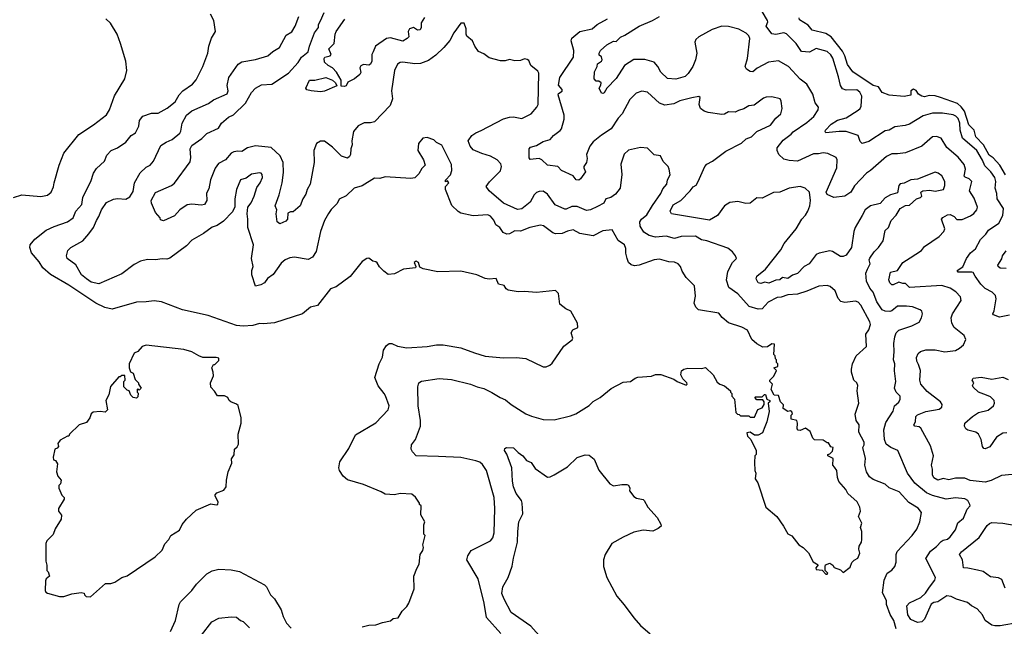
# Model space of a CAD drawing. Extents: x 1678431 to 1860718, y 384618 to 522882.
# Tile 448 of 473: x 1793570 to 1800856, y 503883 to 508372. Entities that reach past the tile are written whole.
import ezdxf

# ---------------------------------------------------------------- set-up
doc = ezdxf.new("R2010")
doc.units = 0

msp = doc.modelspace()

# ---------------------------------------------------------------- linework, layer by layer
at = {"layer": '0CON10XD'}
for points in [[(1800055.4, 503865), (1800037.6, 503925), (1800010.9, 503970.9), (1799985.6, 504045), (1799985.5, 504075), (1799955, 504130), (1799968, 504225), (1799988.6, 504275), (1800025, 504297.5), (1800045, 504326), (1800056.5, 504356.5), (1800057.1, 504415), (1800063.6, 504436.4), (1800174.5, 504555), (1800208.9, 504601.1), (1800230.5, 504655), (1800243.1, 504725), (1800217.9, 504757.9), (1800150, 504800), (1800077.2, 504877.2), (1800005, 504908.9), (1799975, 504935.6), (1799885, 504968.2), (1799859.5, 504989.5), (1799836.4, 505025), (1799824.6, 505075), (1799830, 505125), (1799808.6, 505205), (1799819.5, 505225), (1799818.5, 505245), (1799779.2, 505320.8), (1799781.2, 505375), (1799761.2, 505405), (1799752.5, 505452.5), (1799780, 505535), (1799768.6, 505625), (1799773.5, 505665), (1799764.6, 505684.6), (1799743.1, 505705), (1799725, 505762.5), (1799724.4, 505785), (1799732, 505825), (1799760.8, 505885), (1799836.5, 505953.5), (1799832.1, 506045), (1799855, 506076.9), (1799865.9, 506115.9), (1799862.3, 506135), (1799795, 506258.6), (1799775, 506280.6), (1799755, 506290), (1799675, 506278.1), (1799647.6, 506287.6), (1799627.5, 506307.5), (1799605.6, 506365.6), (1799568.7, 506398.7), (1799545, 506404), (1799485, 506398.9), (1799395, 506362.3), (1799325, 506341.8), (1799253.2, 506336.8), (1799205, 506318.9), (1799175, 506316.5), (1799109.3, 506280.7), (1799065, 506233.2), (1799035, 506229.3), (1798968.4, 506248.4), (1798885, 506343.2), (1798818.9, 506388.9), (1798800.7, 506445), (1798810.3, 506509.7), (1798844.4, 506575.6), (1798873.3, 506605), (1798867.5, 506625), (1798844.1, 506654.1), (1798810.3, 506680.3), (1798655, 506735.4), (1798615, 506742.9), (1798570.5, 506770.5), (1798465, 506767.4), (1798415, 506752.5), (1798355, 506771.1), (1798275, 506762.7), (1798228, 506775), (1798189.5, 506799.5), (1798161.9, 506845), (1798158.1, 506875), (1798171.4, 506895), (1798211.8, 506928.2), (1798254.1, 506995.9), (1798314.3, 507085), (1798329.8, 507120.2), (1798358.1, 507155), (1798364.2, 507185.8), (1798383.3, 507225), (1798376.1, 507266.1), (1798370, 507285), (1798331.7, 507321.7), (1798312.5, 507365), (1798265, 507371.2), (1798215, 507420), (1798165, 507427.1), (1798075, 507406.7), (1798042.7, 507377.3), (1798018.3, 507301.7), (1798027, 507227), (1798014.4, 507125), (1797979.8, 507080.2), (1797943.9, 507056.1), (1797908.6, 507045), (1797892.5, 507015), (1797845, 506988.8), (1797795, 506965.5), (1797765, 506960.5), (1797695, 506988.8), (1797655, 506988.8), (1797615, 506968.9), (1797605, 506970.7), (1797533, 507003), (1797475, 507080.5), (1797445, 507103.1), (1797415, 507101.1), (1797395, 507092.5), (1797378.1, 507075), (1797347.3, 507022.7), (1797285, 506971.2), (1797255, 506966.5), (1797149.6, 507015), (1797045.2, 507105.2), (1797022.4, 507137.6), (1797047.9, 507172.1), (1797127.8, 507252.2), (1797135.5, 507284.5), (1797130, 507305), (1797104.3, 507335), (1797055, 507362.7), (1796990.8, 507380.8), (1796925, 507410), (1796902.9, 507435), (1796889.1, 507475), (1796915.7, 507515), (1796945, 507535.8), (1796985, 507550.8), (1797151.5, 507638.5), (1797195, 507651.1), (1797225, 507652.9), (1797285, 507641.4), (1797354.2, 507675.8), (1797398, 507725), (1797407.5, 507745), (1797412.5, 507975), (1797405, 507990), (1797353.6, 508033.6), (1797338.8, 508068.8), (1797325, 508078), (1797305, 508081.2), (1797275, 508070), (1797235, 508067.5), (1797195, 508077.5), (1797163, 508067), (1797127, 508067), (1797045, 508090), (1797005, 508120), (1796965, 508137.5), (1796937.5, 508175), (1796920, 508215), (1796879.3, 508249.3), (1796873.3, 508265), (1796873.3, 508305), (1796860, 508345), (1796835, 508346.2), (1796784, 508275), (1796753, 508217), (1796710, 508165), (1796650.2, 508109.8), (1796595, 508068.9), (1796535, 508047.5), (1796495, 508045.6), (1796405, 508058.2), (1796384.6, 508055.4), (1796366.8, 508043.2), (1796343, 507997), (1796321.4, 507845), (1796330, 507785), (1796312.2, 507737.8), (1796196.2, 507615), (1796165, 507608.6), (1796120.3, 507609.7), (1796075, 507586), (1796041.4, 507545), (1796027.5, 507475), (1796030, 507445), (1796020.5, 507415), (1796018.8, 507375), (1796011.5, 507358.5), (1795995, 507346.7), (1795952.1, 507362.1), (1795885, 507428.1), (1795825, 507472), (1795795, 507474), (1795765.5, 507454.5), (1795747.5, 507405), (1795750, 507315), (1795720, 507155), (1795696.9, 507115), (1795688.6, 507081.4), (1795664.4, 507045), (1795645.5, 506995), (1795595, 506951.2), (1795575, 506950), (1795555, 506940), (1795551.2, 506895), (1795539.7, 506880.3), (1795495, 506861.2), (1795476.7, 506875), (1795467.5, 506935), (1795473.8, 506965), (1795460.9, 506995), (1795491.2, 507075), (1795512.3, 507165), (1795521.7, 507241.7), (1795520, 507315), (1795498.2, 507365), (1795432, 507425), (1795315, 507438.5), (1795255, 507424.2), (1795215, 507395.8), (1795185, 507399.2), (1795155, 507394.3), (1795135, 507384), (1795093.8, 507335), (1795041.7, 507308.3), (1795017.6, 507272.4), (1794982.8, 507187.2), (1794969.8, 507120.2), (1794952.2, 507087.8), (1794955.6, 507035), (1794938.1, 507005), (1794915, 506998.5), (1794845, 507007.1), (1794809.1, 507000.9), (1794755, 506966), (1794715, 506919.2), (1794635, 506883.3), (1794611.7, 506891.7), (1794610, 506905), (1794576.2, 506945), (1794546.2, 507015), (1794544, 507035), (1794575, 507093.3), (1794694.5, 507145.5), (1794715, 507161.2), (1794830.7, 507319.3), (1794837, 507353), (1794832.2, 507415), (1794845, 507440), (1794917.7, 507492.3), (1794955, 507530), (1795040.9, 507569.1), (1795064, 507605), (1795115, 507649.4), (1795151.2, 507668.8), (1795240, 507755), (1795285, 507834.2), (1795314.6, 507865.4), (1795360.6, 507889.4), (1795435, 507895.6), (1795560, 507975), (1795631.2, 508055), (1795655, 508095.5), (1795705.7, 508134.3), (1795715, 508176), (1795751.5, 508275), (1795781.4, 508315), (1795782.5, 508335), (1795795, 508364), (1795823.3, 508425)], [(1800895, 506185.4), (1800819.8, 506169.8), (1800777.3, 506187.3), (1800772, 506195), (1800781.9, 506218.1), (1800795.6, 506305.6), (1800791.3, 506331.3), (1800766, 506355), (1800713.7, 506383.6), (1800682.9, 506415), (1800639.4, 506475), (1800625, 506500), (1800615, 506504.2), (1800515, 506504.2), (1800506.7, 506515), (1800548.2, 506541.8), (1800576.2, 506605), (1800605, 506646.9), (1800642.9, 506675), (1800680, 506745), (1800719.4, 506785), (1800738.6, 506815), (1800815.4, 506865), (1800846.3, 506923.7), (1800850.3, 506975), (1800804.5, 507045), (1800800.7, 507085), (1800788.5, 507125), (1800793.8, 507175), (1800785.9, 507205), (1800757.5, 507245), (1800711, 507291), (1800695, 507333.1), (1800654.1, 507405), (1800547.1, 507495), (1800529.7, 507555), (1800527.5, 507605), (1800515, 507639.5), (1800498.6, 507658.6), (1800479, 507669), (1800398.8, 507681.2), (1800325, 507681.3), (1800255, 507661.2), (1800155, 507598.5), (1800121.9, 507588.1), (1800045, 507578.2), (1800005, 507555.5), (1799975, 507550.5), (1799855, 507470.5), (1799805, 507456), (1799789.4, 507469.4), (1799774.5, 507514.5), (1799685, 507543.8), (1799635, 507544.7), (1799535, 507534.4), (1799530, 507545), (1799533.3, 507555), (1799575, 507598.8), (1799622.9, 507627.1), (1799685, 507644.7), (1799775, 507701.1), (1799790.4, 507715), (1799797.8, 507732.2), (1799801.8, 507805), (1799787.7, 507835), (1799765, 507851.8), (1799685, 507849.5), (1799659.3, 507859.3), (1799644, 507884), (1799630.5, 507949.5), (1799586.6, 508086.6), (1799571.9, 508111.9), (1799546.5, 508136.5), (1799465, 508157.5), (1799415, 508131.2), (1799355.2, 508135.2), (1799316.2, 508196.2), (1799245, 508267.5), (1799224.2, 508275.7), (1799165, 508261.5), (1799135, 508266.9), (1799092.9, 508325), (1799106.7, 508355), (1799103.9, 508365), (1799065, 508433.3)], [(1793525, 507056.7), (1793585, 507076.2), (1793726.1, 507063.9), (1793775, 507073.3), (1793802.5, 507095), (1793820, 507135), (1793824.4, 507165.6), (1793862.7, 507295), (1793896.5, 507385), (1794006.9, 507523.1), (1794116, 507595), (1794211.7, 507668.3), (1794234.2, 507705), (1794270.9, 507809.1), (1794348.8, 507935), (1794362.5, 507995), (1794356.2, 508065), (1794315.8, 508195.8), (1794291.2, 508265), (1794243.3, 508345), (1794208.8, 508378.8)], [(1796105, 503880), (1796155, 503891.4), (1796205, 503894.2), (1796255, 503911.2), (1796315, 503922.5), (1796335, 503940), (1796370, 503945), (1796400, 503995), (1796435, 504030), (1796450, 504055), (1796489.3, 504160.7), (1796487.5, 504255), (1796508.3, 504311.7), (1796527, 504343), (1796533.3, 504415), (1796552.5, 504445), (1796557.5, 504465), (1796552.5, 504485), (1796570, 504555), (1796560, 504565), (1796560, 504635), (1796567.5, 504655), (1796538.3, 504708.3), (1796540, 504775), (1796530, 504785), (1796530, 504795), (1796499.3, 504839.3), (1796471.7, 504861.7), (1796385, 504866.2), (1796345, 504856.7), (1796275, 504861.2), (1796245, 504878.8), (1796115, 504931.2), (1795997, 504967), (1795964.2, 504994.2), (1795936.7, 505035), (1795931.2, 505055), (1795940.5, 505099.5), (1796005, 505197.5), (1796055, 505298.8), (1796205, 505388.8), (1796298, 505485), (1796304, 505515), (1796277.9, 505587.9), (1796266.2, 505605), (1796221.8, 505661.8), (1796198.9, 505725), (1796230.8, 505825), (1796254.2, 505875), (1796263.2, 505926.8), (1796285, 505961.2), (1796305, 505976), (1796325, 505976), (1796365.9, 505955.9), (1796435, 505942.5), (1796585, 505954.2), (1796654.2, 505965.8), (1796705, 505966), (1796835, 505944.3), (1796935, 505905.8), (1797015, 505882.9), (1797149.7, 505869.7), (1797245, 505871.4), (1797315, 505864.2), (1797445, 505803.8), (1797465, 505803.8), (1797492.5, 505815), (1797509.5, 505830.5), (1797597.5, 505955), (1797658.3, 506001.7), (1797662.5, 506015), (1797650, 506055), (1797663.9, 506076.1), (1797700, 506095), (1797697, 506127), (1797647.5, 506215), (1797611.7, 506231.7), (1797566.4, 506266.4), (1797556.2, 506345), (1797535, 506366.7), (1797395, 506354), (1797305, 506361.4), (1797257.7, 506357.7), (1797185, 506370), (1797170.7, 506380.7), (1797156.1, 506406.1), (1797114.4, 506414.4), (1797095, 506455.6), (1797045, 506451.4), (1797015.8, 506455.8), (1796952.5, 506485), (1796835, 506511.9), (1796665, 506506.2), (1796555, 506528), (1796530.7, 506540.7), (1796521.2, 506575), (1796505, 506584), (1796490, 506575), (1796502.5, 506545), (1796500, 506535), (1796410, 506525), (1796345, 506490), (1796297, 506487), (1796265, 506510), (1796233.5, 506543.5), (1796215, 506573.8), (1796205, 506581.2), (1796183.9, 506583.9), (1796155, 506606.7), (1796140, 506605), (1796105, 506583.3), (1796015, 506471.2), (1795911.2, 506395), (1795870.3, 506379.7), (1795775, 506256.7), (1795722.5, 506245), (1795663.9, 506196.1), (1795455, 506127.5), (1795375, 506120), (1795345, 506124.2), (1795295, 506110), (1795225, 506103.8), (1795175, 506109.5), (1794965, 506182.5), (1794775.9, 506225.9), (1794620, 506285), (1794565, 506292), (1794505.6, 506284.4), (1794435, 506282.5), (1794255, 506230), (1794201.2, 506241.2), (1794134, 506274), (1793935, 506408.2), (1793797.1, 506487.1), (1793740.5, 506535), (1793715, 506578.9), (1793657.6, 506647.6), (1793646.4, 506685), (1793647.5, 506705), (1793681.4, 506748.6), (1793766, 506814), (1793825, 506842.2), (1793925, 506876.5), (1793965, 506906.5), (1793985.7, 506954.3), (1794029.1, 507005), (1794037.3, 507055), (1794068.4, 507121.6), (1794097.3, 507175), (1794115.7, 507235), (1794139.8, 507270.2), (1794196.9, 507325), (1794215, 507370), (1794246.8, 507403.2), (1794295, 507423.1), (1794355, 507464.3), (1794394.2, 507515), (1794426.7, 507535), (1794451.9, 507585), (1794456, 507625), (1794482, 507658), (1794545, 507679.5), (1794595, 507679.2), (1794662.2, 507717.8), (1794721.9, 507765), (1794750, 507815), (1794778.6, 507845), (1794850, 507895), (1794875, 507926.2), (1794926, 508025), (1794962, 508125), (1794970, 508175), (1794990.8, 508235), (1795019.2, 508285), (1795008.1, 508365), (1794981.7, 508411.7)], [(1799600.7, 505060.7), (1799587.5, 505075), (1799590, 505125), (1799550, 505145), (1799550, 505155), (1799565, 505160), (1799585, 505180), (1799590, 505205), (1799571.7, 505211.7), (1799555, 505240), (1799545, 505240), (1799515, 505260), (1799451.7, 505261.7), (1799440, 505275), (1799420, 505325), (1799385, 505350), (1799345, 505332.5), (1799330, 505335), (1799322.5, 505345), (1799326.7, 505386.7), (1799320, 505405), (1799280, 505415), (1799280, 505445), (1799290, 505455), (1799285, 505470), (1799275, 505477.5), (1799255, 505472.5), (1799220, 505495), (1799221.7, 505521.7), (1799200, 505545), (1799185, 505590), (1799153.6, 505593.6), (1799130, 505635), (1799140, 505675), (1799120, 505695), (1799120, 505705), (1799150, 505735), (1799170, 505775), (1799150, 505795), (1799180, 505805), (1799180, 505825), (1799170, 505835), (1799170, 505855), (1799163, 505863), (1799160, 505885), (1799150, 505895), (1799155, 505970), (1799135, 505972.5), (1799105, 505950), (1799068.3, 505948.3), (1799023.9, 505973.9), (1798987.5, 506005), (1798956.7, 506075), (1798915, 506095.5), (1798815, 506128.6), (1798768.3, 506168.3), (1798745, 506201.2), (1798594.2, 506224.2), (1798574.3, 506244.3), (1798562, 506275), (1798570, 506325), (1798563.3, 506403.3), (1798503.3, 506465), (1798472, 506512), (1798460, 506545), (1798443.8, 506565), (1798415, 506577.5), (1798375, 506579.5), (1798305, 506600), (1798265, 506595.6), (1798155, 506554.6), (1798118.9, 506551.1), (1798095, 506556.9), (1798076.3, 506576.3), (1798065.3, 506605.3), (1798054.5, 506645), (1798055, 506677.5), (1798045.4, 506705), (1797998.3, 506738.3), (1797955, 506816), (1797885, 506809.4), (1797815, 506773.3), (1797715, 506790), (1797665, 506815.7), (1797625, 506806.9), (1797585, 506789.5), (1797535, 506786.7), (1797515, 506794.4), (1797447, 506847), (1797425, 506851.9), (1797345, 506833.8), (1797275, 506806.9), (1797235, 506809.3), (1797195, 506787.7), (1797175, 506784.4), (1797147.1, 506797.1), (1797124.4, 506834.4), (1797094.3, 506855), (1797077.8, 506887.8), (1797055, 506917.1), (1797035, 506927.8), (1796925, 506920.6), (1796835, 506941.1), (1796815, 506952.2), (1796767.8, 506997.8), (1796720, 507115), (1796721.7, 507138.3), (1796746.7, 507165), (1796735, 507180), (1796721.7, 507171.7), (1796720, 507185), (1796757.5, 507225), (1796767.5, 507255), (1796765, 507300), (1796695, 507443.3), (1796655, 507462.5), (1796635, 507482.5), (1796585, 507501.2), (1796554.2, 507495.8), (1796522.5, 507455), (1796517.5, 507405), (1796557.5, 507335), (1796570, 507295), (1796545, 507270), (1796525, 507230), (1796495, 507202.5), (1796465, 507197.5), (1796275, 507210), (1796235, 507196.7), (1796195, 507198.8), (1796105, 507143.3), (1796044.3, 507125.7), (1795985, 507067.5), (1795935, 507042.5), (1795918.8, 507011.2), (1795875, 506966.2), (1795855, 506936.7), (1795825.8, 506885), (1795795.5, 506804.5), (1795765, 506656.7), (1795737.5, 506615), (1795705, 506598.1), (1795605, 506614.4), (1795569.8, 506610.2), (1795534, 506595), (1795505, 506570.6), (1795445, 506487.5), (1795402.9, 506457.1), (1795381.2, 506425), (1795355, 506410), (1795315, 506400), (1795287.5, 506485), (1795288, 506515), (1795298.1, 506545), (1795284.6, 506605.4), (1795300.5, 506705), (1795259.2, 506835), (1795259.4, 506895), (1795252.5, 506935), (1795258, 506985), (1795283, 507017), (1795305.6, 507065), (1795325, 507130), (1795350.9, 507165), (1795366.7, 507205), (1795365, 507226.7), (1795356.7, 507236.7), (1795345, 507238.6), (1795285, 507228.5), (1795245, 507198.8), (1795203.6, 507186.4), (1795174.3, 507115), (1795162.7, 507045), (1795163, 506987), (1795145, 506950), (1795077.9, 506882.1), (1795031.4, 506848.6), (1794995, 506835.6), (1794930.9, 506789.1), (1794845, 506740.6), (1794805, 506699.4), (1794682, 506608), (1794660.2, 506599.8), (1794625, 506602.5), (1794576.2, 506593.8), (1794515, 506597.9), (1794464, 506586), (1794418.6, 506561.4), (1794325, 506492), (1794155, 506416.2), (1794099.6, 506429.6), (1794063.5, 506455), (1794027.7, 506485), (1793985, 506556.9), (1793920.8, 506605), (1793915.7, 506625), (1793927.5, 506665), (1793948, 506685), (1794037.1, 506735), (1794082.3, 506787.7), (1794117.5, 506835), (1794137.5, 506885), (1794157.1, 506915), (1794174.5, 506965), (1794211.7, 507018.3), (1794265, 507044.4), (1794295, 507048.5), (1794355, 507044.4), (1794385, 507062), (1794410.7, 507099.3), (1794420, 507165), (1794460.9, 507239.1), (1794505, 507281.4), (1794535, 507295.8), (1794561.4, 507325), (1794615, 507441.4), (1794653.3, 507466.7), (1794697.5, 507485), (1794755, 507532.5), (1794762.6, 507547.4), (1794771.5, 507605), (1794803.5, 507665), (1794845, 507696.5), (1794967.4, 507752.6), (1795005, 507779.6), (1795105, 507824.3), (1795114, 507845), (1795106.4, 507885), (1795119.1, 507945), (1795186.2, 508043.8), (1795215, 508060.6), (1795315, 508078.1), (1795406.6, 508103.4), (1795444.3, 508135.7), (1795491.9, 508165), (1795542.8, 508257.2), (1795585, 508282.9), (1795609.7, 508325), (1795634.7, 508395.3)], [(1796565, 508387.5), (1796540.4, 508349.6), (1796541.1, 508315), (1796532.7, 508297.3), (1796515, 508293.3), (1796485, 508313.8), (1796456, 508305), (1796445.6, 508285), (1796450.7, 508245), (1796438.6, 508231.4), (1796405, 508213.6), (1796315, 508237.3), (1796285, 508233.1), (1796203.9, 508176.1), (1796185.3, 508134.7), (1796177, 508113), (1796176.8, 508065), (1796165, 508043.1), (1796154.5, 508035.5), (1796115, 508039.2), (1796095, 508030.6), (1796087.5, 508015), (1796095, 507980), (1796086.2, 507965), (1796047.5, 507935), (1795999.5, 507910.5), (1795985, 507883.3), (1795975, 507876.7), (1795950, 507880), (1795950, 507925), (1795915, 507983.8), (1795885, 508016.7), (1795852.7, 508032.7), (1795825, 508056.7), (1795822.5, 508085), (1795829.5, 508095), (1795866.7, 508105), (1795875.5, 508114.5), (1795858.8, 508155), (1795896.5, 508195), (1795905.4, 508265), (1795913.2, 508285), (1795975.7, 508375)], [(1797339.3, 507350.7), (1797341.4, 507415), (1797351.4, 507428.6), (1797395, 507440), (1797445, 507470), (1797496.2, 507485), (1797519.2, 507515), (1797569.2, 507550.8), (1797578.5, 507565), (1797599.2, 507635), (1797598.7, 507665), (1797554.5, 507815.5), (1797558, 507825), (1797585, 507844), (1797585.6, 507855), (1797556.2, 507886.2), (1797567.1, 507945), (1797669.1, 508095), (1797669.6, 508145), (1797651.5, 508215), (1797656.9, 508235), (1797716, 508284), (1797805.8, 508304.2), (1797844.2, 508335), (1797920.9, 508379.1)], [(1800160.4, 506609.6), (1800243.3, 506665), (1800266.4, 506693.6), (1800373.4, 506766.6), (1800409.2, 506805), (1800416.2, 506825), (1800392.5, 506895), (1800402, 506908), (1800435, 506926.9), (1800455, 506930.6), (1800485, 506915.6), (1800505, 506893.3), (1800545, 506892.7), (1800605, 506919.5), (1800631.7, 506938.3), (1800652.2, 506965), (1800656.7, 506985), (1800632.3, 507052.3), (1800598.5, 507105), (1800616.9, 507175), (1800595.7, 507195), (1800565.5, 507205.5), (1800560, 507215), (1800569.2, 507265), (1800560, 507300), (1800515.3, 507355.3), (1800430.9, 507425), (1800390, 507495), (1800355, 507508.1), (1800325, 507505.6), (1800245, 507435.7), (1800125, 507387.5), (1800065, 507378.8), (1800025, 507380), (1799985, 507360), (1799867.1, 507255), (1799837.1, 507235), (1799748, 507142), (1799719.5, 507095), (1799675, 507065.4), (1799595, 507056.7), (1799545, 507078.1), (1799539.2, 507095), (1799618.1, 507275), (1799618.5, 507335), (1799611.4, 507351.4), (1799551.1, 507381.1), (1799515, 507387.3), (1799481.7, 507378.3), (1799445, 507379.6), (1799325, 507326), (1799265, 507329.7), (1799225, 507340), (1799186.7, 507375), (1799174.8, 507405), (1799175.3, 507424.7), (1799220.6, 507479.4), (1799279.1, 507525), (1799295, 507542.7), (1799395, 507611.5), (1799445.6, 507655), (1799480, 507705), (1799482, 507725), (1799456.7, 507756.7), (1799440.4, 507820.4), (1799393.8, 507895), (1799345, 507932.5), (1799260, 508025), (1799185, 508067.9), (1799112.4, 508057.6), (1799026.3, 508013.7), (1798995, 507985.5), (1798975, 507988.2), (1798948.1, 508005), (1798938.2, 508025), (1798955.3, 508085), (1798973, 508233), (1798965, 508251.2), (1798945, 508272), (1798891.7, 508301.7), (1798815, 508322.2), (1798765, 508323.1), (1798695, 508300), (1798595.5, 508244.5), (1798574.5, 508225.5), (1798567.1, 508205), (1798581.4, 508125), (1798570.8, 508075), (1798550.6, 508025), (1798517.6, 507972.4), (1798495, 507950.6), (1798425, 507932.2), (1798365, 507937.5), (1798313.6, 507983.6), (1798292.5, 508025), (1798265, 508057.1), (1798195, 508076.9), (1798115, 508076.9), (1798045, 508032.5), (1797985, 507936.2), (1797915.6, 507864.4), (1797895, 507830), (1797885, 507826.7), (1797875, 507827.5), (1797858.8, 507865), (1797871.7, 507888.3), (1797873.3, 507905), (1797855.7, 507915.7), (1797835, 507916.2), (1797822.5, 507935), (1797823.9, 507986.1), (1797844, 508025), (1797846.7, 508045), (1797875, 508064), (1797880, 508075), (1797875, 508096), (1797858.8, 508108.8), (1797857.5, 508125), (1797868.6, 508145), (1797915, 508185.5), (1797965, 508211.9), (1797985, 508209.2), (1798015, 508243.3), (1798047.3, 508257.3), (1798153.1, 508325), (1798252.9, 508365), (1798305, 508394.6)], [(1800864.3, 507224.3), (1800823.5, 507295), (1800775, 507348.4), (1800745, 507370.2), (1800701.2, 507445), (1800646.5, 507505), (1800634.2, 507555), (1800594.6, 507595), (1800561.8, 507695), (1800537.9, 507727.9), (1800510.9, 507750.9), (1800385, 507796.9), (1800345, 507807.8), (1800301.2, 507811.2), (1800265, 507801.5), (1800245.3, 507805.3), (1800221.8, 507821.8), (1800205, 507848.6), (1800185, 507857.5), (1800164, 507845), (1800165.6, 507814.4), (1800115, 507804.4), (1800005, 507814), (1799952.7, 507832.7), (1799925.8, 507875.8), (1799885, 507885.6), (1799735, 507986.5), (1799695, 508041.1), (1799676.2, 508105), (1799658.8, 508138.8), (1799575, 508244.6), (1799535, 508269.7), (1799433.5, 508293.5), (1799405, 508331.2), (1799340.6, 508370.6), (1799338.6, 508385)], [(1795795, 507838.8), (1795726.5, 507846.5), (1795695, 507853.8), (1795688, 507865), (1795715, 507923.5), (1795755, 507925.3), (1795835, 507943.5), (1795885, 507924.2), (1795906.2, 507905), (1795917.5, 507882.5), (1795825, 507843.1), (1795795, 507838.8)], [(1800965, 503910.4), (1800825, 503887.1), (1800785, 503886), (1800765, 503891.8), (1800715.5, 503925), (1800695, 503966.9), (1800655, 504013.5), (1800614.7, 504034.7), (1800585, 504058.6), (1800502.5, 504085), (1800464.1, 504104.1), (1800430.5, 504109.5), (1800365, 504064), (1800335, 504058), (1800315, 504045.7), (1800265, 503936.2), (1800245, 503917.1), (1800215, 503912.2), (1800165, 503932.2), (1800143.2, 503966.8), (1800135.6, 504035), (1800155, 504055.5), (1800238, 504095), (1800272.5, 504127.5), (1800301.7, 504171.7), (1800343.3, 504225), (1800346.2, 504243.8), (1800274.4, 504385.6), (1800309.8, 504440.2), (1800355.3, 504474.7), (1800388.8, 504511.2), (1800405, 504521.5), (1800435, 504527.5), (1800455.2, 504544.8), (1800495, 504597.1), (1800512, 504648), (1800555, 504682.5), (1800580.9, 504749.1), (1800602.5, 504775), (1800601.2, 504785), (1800585.8, 504815), (1800565, 504826.4), (1800495, 504832.5), (1800425, 504823.9), (1800325, 504851.4), (1800280.8, 504870.8), (1800195, 504942), (1800140.4, 505015), (1800068, 505185), (1800015.4, 505205.4), (1799981.8, 505231.8), (1799969.3, 505265), (1799963.8, 505336.2), (1799979.2, 505390.8), (1800034.5, 505475), (1800044.6, 505515), (1800075, 505541.4), (1800086.5, 505565), (1800084.4, 505585), (1800056.4, 505615), (1800043.1, 505645), (1800052.5, 505695), (1800044, 505774), (1800046.6, 505825), (1800036, 505856), (1800042.4, 505917.6), (1800037.8, 505975), (1800045, 506026.2), (1800055.4, 506054.6), (1800075, 506074.3), (1800172.8, 506107.2), (1800225, 506134.2), (1800244, 506165), (1800252, 506195), (1800246, 506215), (1800233.3, 506225), (1800176.2, 506246.2), (1800132.2, 506252.2), (1800065, 506251.8), (1800025, 506217.6), (1800008.2, 506211.8), (1799974.6, 506214.6), (1799952.7, 506225), (1799912.3, 506285), (1799886.7, 506356.7), (1799862.3, 506385), (1799837.7, 506437.7), (1799831.2, 506495), (1799843.1, 506525), (1799864.4, 506565), (1799857.1, 506595), (1799861.7, 506608.3), (1799892.2, 506655), (1799924.4, 506685), (1799959.2, 506735), (1799975, 506812.5), (1800000, 506835), (1800018.8, 506885), (1800055.5, 506924.5), (1800085, 506973.8), (1800125, 506997.5), (1800155, 507000), (1800206, 507045), (1800236.2, 507055), (1800245.6, 507065), (1800238.8, 507095), (1800252.5, 507105), (1800305, 507109.6), (1800345, 507103.2), (1800405.7, 507114.3), (1800416.4, 507145), (1800416.5, 507175), (1800395, 507215.8), (1800366.4, 507236.4), (1800345, 507243.1), (1800215, 507190.9), (1800165, 507186.4), (1800115, 507161.5), (1800085, 507158.1), (1800075.5, 507144.5), (1800065, 507090.8), (1800015, 507076.5), (1799975, 507053.3), (1799937.3, 507012.7), (1799865, 506993.2), (1799825.5, 506965), (1799803.9, 506923.9), (1799751.8, 506835), (1799742.2, 506805), (1799724.5, 506685), (1799685, 506628.5), (1799665, 506619.4), (1799645, 506620), (1799585, 506655.6), (1799565, 506660.5), (1799485.4, 506644.6), (1799465, 506633.1), (1799412.9, 506565), (1799374.8, 506545.2), (1799325, 506493.8), (1799289.2, 506480.9), (1799255, 506457.3), (1799215.3, 506464.7), (1799195, 506446.5), (1799165, 506443.9), (1799115, 506422.3), (1799085, 506429.4), (1799055, 506420), (1799036, 506425), (1799021.1, 506455), (1799024.6, 506475), (1799089.7, 506525), (1799201.9, 506668.1), (1799228.2, 506715), (1799316.9, 506823.1), (1799357.3, 506895), (1799385, 506924.5), (1799401.2, 506955), (1799417.7, 506995), (1799423.3, 507035), (1799414.2, 507095), (1799382.5, 507125), (1799345, 507137.5), (1799265, 507125.8), (1799195, 507095.8), (1799147.7, 507092.3), (1799065, 507050.6), (1799025, 507053.1), (1798975, 507013.3), (1798942.7, 507012.7), (1798885.5, 507025.5), (1798825, 507019.4), (1798785.8, 506995), (1798735, 506921.8), (1798675, 506888.8), (1798394.3, 506934.3), (1798384.4, 506955), (1798405, 507002.2), (1798461.8, 507035), (1798531.8, 507105), (1798553.6, 507135), (1798575, 507147.5), (1798590.4, 507175), (1798641.2, 507285), (1798655, 507303.3), (1798696, 507324), (1798795, 507400), (1798910.7, 507459.3), (1798945, 507490.5), (1798985, 507505.7), (1799025, 507544.2), (1799125, 507591.1), (1799165, 507642), (1799203.8, 507675), (1799213.3, 507715), (1799205, 507770), (1799196.7, 507785), (1799135, 507800), (1799095, 507797.5), (1799075, 507790), (1799005, 507740), (1798965, 507733.8), (1798928.6, 507711.4), (1798889.1, 507700.9), (1798865, 507687.1), (1798815, 507688.8), (1798786.8, 507673.2), (1798765, 507671.2), (1798664.1, 507684.1), (1798634.2, 507695), (1798608, 507715), (1798598, 507745), (1798605, 507796.2), (1798595, 507803.8), (1798545, 507793.1), (1798455, 507772.1), (1798411.7, 507748.3), (1798345, 507740), (1798305, 507754.1), (1798216, 507835), (1798175, 507842.7), (1798133.1, 507826.9), (1798085, 507780), (1798027.8, 507675), (1797997.7, 507642.3), (1797948.1, 507565), (1797875, 507518.2), (1797815, 507466.9), (1797790, 507435), (1797764.2, 507375), (1797769.4, 507345), (1797765.7, 507315), (1797745.8, 507285), (1797744.4, 507275), (1797756.7, 507245), (1797721.2, 507195), (1797707.5, 507185), (1797687.3, 507187.3), (1797665, 507216.7), (1797580, 507255), (1797552.5, 507285), (1797475, 507295.8), (1797435, 507334.3), (1797415, 507345.5), (1797346.7, 507336.7), (1797339.3, 507350.7)], [(1800915, 505006.4), (1800835, 504997.8), (1800758.3, 504961.7), (1800715, 504949.6), (1800603, 504963), (1800565, 504978.9), (1800495, 504979.2), (1800445, 504967.9), (1800403.6, 504976.4), (1800365, 504964), (1800335, 504981.2), (1800325.7, 505005), (1800325.7, 505045), (1800318.5, 505075), (1800332.5, 505145), (1800309.6, 505219.6), (1800238.7, 505348.7), (1800225, 505358.8), (1800193.8, 505365), (1800186.2, 505375), (1800199.1, 505395), (1800202.5, 505435), (1800213.3, 505446.7), (1800275, 505473.1), (1800375, 505490), (1800393.3, 505505), (1800396.7, 505525), (1800383.9, 505543.9), (1800285, 505621.1), (1800238.9, 505675), (1800230, 505705), (1800235.5, 505775), (1800221.3, 505821.3), (1800207.9, 505845), (1800206.7, 505873.3), (1800219.1, 505900.9), (1800235, 505917.5), (1800275, 505930), (1800345, 505930), (1800415, 505914.3), (1800495, 505924.2), (1800525, 505940), (1800553.3, 505965), (1800571.2, 506005), (1800558.8, 506035), (1800484.2, 506095), (1800466.9, 506125), (1800463.5, 506165), (1800473.5, 506195), (1800537.5, 506295), (1800532.1, 506322.1), (1800497.1, 506357.1), (1800455, 506384.6), (1800395, 506405.3), (1800155, 506390), (1800125, 506420), (1800105, 506419.2), (1800075, 506429.4), (1800035, 506410), (1800025, 506410.5), (1800009.5, 506425), (1800002.8, 506447.2), (1800015, 506502.5), (1800065, 506516.1), (1800104.5, 506575), (1800160.4, 506609.6)], [(1800870.5, 506530.5), (1800825, 506533.6), (1800811.4, 506545), (1800809.2, 506555), (1800837.5, 506602.5), (1800844, 506625), (1800869.6, 506660.4)], [(1794095, 504100), (1794205, 504200), (1794245, 504200), (1794275, 504210), (1794326.4, 504243.6), (1794365, 504256.7), (1794571.7, 504398.3), (1794625, 504447.5), (1794645, 504492.5), (1794673.8, 504525), (1794687.5, 504555), (1794752, 504595), (1794773, 504637), (1794804.2, 504675.8), (1794875, 504742.5), (1794985, 504790), (1795025, 504781.2), (1795036.7, 504785), (1795040, 504805), (1795017.5, 504845), (1795017.5, 504855), (1795029.3, 504870.7), (1795080.5, 504889.5), (1795098, 504915), (1795100, 504965), (1795113.3, 505025), (1795139.3, 505090.7), (1795138.3, 505121.7), (1795157, 505153), (1795160, 505195), (1795179.3, 505210.7), (1795189.3, 505230.7), (1795187.5, 505305), (1795210, 505385), (1795210, 505425), (1795185.9, 505515.9), (1795175, 505527.5), (1795133, 505543), (1795120, 505555), (1795110, 505575), (1795085, 505587.5), (1795035, 505587.5), (1795013, 505623), (1794983.6, 505653.6), (1794982.5, 505685), (1795003.6, 505736.4), (1795003, 505763), (1794992.5, 505795), (1795005, 505820), (1795015, 505820), (1795045, 505850), (1795045, 505867.5), (1795025, 505872.5), (1794925, 505873.3), (1794895, 505883.3), (1794845, 505913.8), (1794785, 505931.2), (1794505, 505963.3), (1794476.4, 505953.6), (1794445, 505917.5), (1794417, 505903), (1794380, 505825), (1794380, 505795), (1794390, 505765), (1794410, 505755), (1794425, 505710), (1794450, 505685), (1794450, 505675), (1794470, 505645), (1794455, 505630), (1794445, 505640), (1794440, 505635), (1794440, 505615), (1794447.5, 505607.5), (1794445, 505580), (1794435, 505570), (1794410, 505575), (1794393, 505593), (1794380, 505625), (1794365, 505630), (1794340, 505655), (1794340, 505695), (1794350, 505705), (1794348.3, 505738.3), (1794325, 505740), (1794315, 505730), (1794305, 505730), (1794243, 505657), (1794230, 505595), (1794207.5, 505555), (1794220, 505485), (1794201.7, 505468.3), (1794165, 505472.5), (1794113, 505467), (1794100, 505455), (1794090, 505425), (1794065, 505390), (1794010, 505375), (1793940, 505305), (1793935, 505290), (1793925, 505290), (1793870.7, 505259.3), (1793852.5, 505235), (1793857, 505213), (1793848.3, 505201.7), (1793830, 505195), (1793817.5, 505135), (1793820, 505115), (1793835, 505110), (1793850, 505085), (1793842.5, 505025), (1793853, 504993), (1793876.7, 504965), (1793871.7, 504938.3), (1793860, 504925), (1793860, 504905), (1793883, 504853), (1793900, 504835), (1793900, 504825), (1793857.5, 504755), (1793857.5, 504735), (1793880, 504705), (1793877.5, 504675), (1793832.5, 504605), (1793817, 504563), (1793770, 504515), (1793762.5, 504495), (1793762.5, 504365), (1793770, 504335), (1793770, 504295), (1793780, 504285), (1793790, 504255), (1793766.7, 504233.3), (1793760.8, 504219.2), (1793758.3, 504148.3), (1793764.4, 504134.4), (1793775, 504127.5), (1793865, 504103.8), (1793896.1, 504103.9), (1793957, 504123), (1794025, 504132.5), (1794048.3, 504128.3), (1794050, 504115), (1794063, 504103), (1794095, 504100)], [(1797130.5, 503830.5), (1797025, 503948), (1797007.7, 504055), (1796962.9, 504235), (1796878.8, 504375), (1796886, 504405), (1796912, 504445), (1797055.4, 504514.6), (1797072.6, 504537.4), (1797082.2, 504575), (1797085.5, 504754.5), (1797080.5, 504835), (1797023.5, 505035), (1796995, 505081.4), (1796975, 505096.9), (1796945, 505108.1), (1796835, 505131.1), (1796669.8, 505139.8), (1796504.5, 505144.5), (1796476.2, 505175), (1796468, 505195), (1796470, 505225), (1796500, 505265), (1796535.6, 505365), (1796536.4, 505405), (1796520, 505515), (1796515.7, 505654.3), (1796523.8, 505685), (1796543.2, 505696.8), (1796675.5, 505715.5), (1796765, 505708.1), (1796905.4, 505675.4), (1796955, 505654.3), (1797005, 505642.9), (1797065, 505614.2), (1797126.7, 505575), (1797165, 505558.6), (1797206.2, 505525), (1797316.7, 505455), (1797356.8, 505436.8), (1797445, 505412.5), (1797525, 505412), (1797645, 505440), (1797685, 505456), (1797785, 505516.7), (1797815, 505546.7), (1797866.7, 505575), (1797947.7, 505642.3), (1798035, 505690), (1798090, 505695), (1798125, 505720), (1798145, 505726.2), (1798245, 505733.8), (1798275, 505746.2), (1798314.1, 505745.9), (1798411.9, 505711.9), (1798435, 505694.2), (1798501.7, 505668.3), (1798510, 505675), (1798507.5, 505685), (1798477.5, 505715), (1798463.3, 505745), (1798467, 505773), (1798485, 505786.7), (1798515, 505792.5), (1798615, 505790), (1798645, 505797.5), (1798703, 505743), (1798730.7, 505690.7), (1798750, 505675), (1798785, 505662.5), (1798830, 505625), (1798830, 505615), (1798840, 505605), (1798840, 505585), (1798860, 505565), (1798870, 505465), (1798881.7, 505451.7), (1798895, 505450), (1798905, 505440), (1798965, 505440), (1798975, 505430), (1799008.3, 505431.7), (1799031.7, 505488.3), (1799065, 505500), (1799080, 505525), (1799080, 505545), (1799068.3, 505558.3), (1799025, 505560), (1799010, 505575), (1799015, 505580), (1799065, 505580), (1799081.7, 505598.3), (1799088.3, 505598.3), (1799100, 505565), (1799120, 505555), (1799120, 505545), (1799110, 505535), (1799116.4, 505473.6), (1799100, 505395), (1799085, 505360), (1799066.4, 505313.6), (1799035, 505297.5), (1799008.3, 505298.3), (1798975, 505320), (1798950, 505315), (1798955, 505290), (1798980, 505265), (1799020, 505185), (1799020, 505155), (1799010, 505145), (1799007.5, 505095), (1799010, 505035), (1799017.5, 505015), (1799012.5, 504975), (1799032.5, 504945), (1799092.5, 504765), (1799172.5, 504695), (1799223.3, 504625), (1799255, 504567.5), (1799285, 504552.5), (1799336.7, 504485), (1799367.5, 504465), (1799406.4, 504426.4), (1799440.7, 504360.7), (1799478.3, 504338.3), (1799462.5, 504315), (1799465, 504302.5), (1799507.5, 504297.5), (1799535, 504270), (1799545, 504270), (1799550, 504275), (1799530, 504295), (1799530, 504325), (1799533.3, 504336.7), (1799565, 504350), (1799587.5, 504335), (1799597, 504317), (1799645, 504300), (1799665, 504280), (1799715, 504320), (1799727.5, 504355), (1799745, 504372.5), (1799773, 504387), (1799786.7, 504425), (1799780, 504455), (1799782.5, 504475), (1799800, 504505), (1799802.5, 504525), (1799802.5, 504585), (1799792.5, 504615), (1799802.5, 504645), (1799777.5, 504695), (1799792.5, 504735), (1799787.5, 504765), (1799767.5, 504805), (1799697.5, 504865), (1799682.5, 504895), (1799632.5, 504955), (1799622.5, 504985), (1799617.5, 505035), (1799600.7, 505060.7)], [(1800875, 505313.8), (1800845, 505312.3), (1800797.7, 505282.3), (1800749, 505211), (1800715, 505195.5), (1800705, 505198.5), (1800693.8, 505213.8), (1800685.3, 505265.3), (1800665, 505306), (1800645, 505319.4), (1800586.7, 505335), (1800572.5, 505345), (1800561.4, 505365), (1800564.3, 505385), (1800620.6, 505435), (1800665, 505464.5), (1800737.6, 505482.4), (1800775.4, 505515), (1800783.6, 505535), (1800780, 505555), (1800755, 505580), (1800723.3, 505593.3), (1800665, 505614.4), (1800625, 505652), (1800622, 505665), (1800631.2, 505685), (1800618, 505705), (1800625, 505720), (1800685, 505727.3), (1800765, 505711.2), (1800845, 505725.6), (1800885, 505709.5)], [(1797435, 503792.9), (1797353.1, 503885), (1797207.1, 503985), (1797154.1, 504084.1), (1797139.2, 504125), (1797144.4, 504175), (1797185.8, 504245), (1797215, 504327.5), (1797223.6, 504386.4), (1797253.6, 504505), (1797255.5, 504585.5), (1797264.4, 504655), (1797292.5, 504715), (1797289.2, 504795), (1797282.5, 504815), (1797244.6, 504865), (1797224.2, 504914.3), (1797216.2, 504956.2), (1797211.1, 505055), (1797175.8, 505155.8), (1797157.5, 505185), (1797160.7, 505199.3), (1797173.6, 505206.4), (1797225, 505203.8), (1797258.8, 505168.8), (1797293.3, 505145), (1797320.9, 505110.9), (1797355, 505094), (1797385, 505050), (1797475, 504986.2), (1797495, 504988.8), (1797525, 505003.8), (1797625, 505062), (1797695, 505132.9), (1797755, 505151.4), (1797785, 505149.2), (1797820.7, 505120.7), (1797855, 505037.5), (1797938.3, 504938.3), (1797965, 504923.3), (1798025, 504933.3), (1798063, 504933), (1798075, 504927.5), (1798086.4, 504906.4), (1798083.3, 504885), (1798114.3, 504844.3), (1798135, 504831.2), (1798185, 504821.2), (1798191.2, 504815), (1798218, 504765), (1798288.3, 504688.3), (1798315, 504640), (1798316.7, 504625), (1798295, 504606.7), (1798255, 504586.7), (1798185, 504593.3), (1798115, 504578.8), (1798035, 504543.8), (1797952.5, 504495), (1797903.3, 504415), (1797891.2, 504375), (1797890, 504325), (1797914, 504245), (1797988, 504105), (1798042.8, 504042.8), (1798114.5, 503944.5), (1798165, 503890), (1798235, 503828)], [(1800861.9, 504165), (1800838.3, 504228.3), (1800812.3, 504242.3), (1800755, 504249.2), (1800699.2, 504289.2), (1800657.7, 504297.7), (1800585.8, 504314.2), (1800553.3, 504315), (1800547.8, 504375), (1800524, 504415), (1800540.6, 504435), (1800669.3, 504540.7), (1800730.2, 504629.8), (1800746.3, 504643.7), (1800765, 504650), (1800845, 504645.5), (1800985, 504620.4)], [(1794685.5, 503845), (1794723.5, 503925), (1794750.6, 504045), (1794760, 504065), (1794845, 504147.5), (1794878.6, 504195), (1794915, 504232.2), (1794955, 504272.5), (1794995, 504293.6), (1795045, 504305.5), (1795135, 504300.8), (1795197.9, 504287.9), (1795380.9, 504190.9), (1795397.1, 504175), (1795425.8, 504115), (1795455.4, 504085.4), (1795505.7, 504005), (1795520.6, 503955), (1795545, 503906.7), (1795578.3, 503868.3)], [(1794915, 503818), (1794992.9, 503917.1), (1795045, 503943.3), (1795135, 503953.8), (1795175, 503951.2), (1795205, 503926.2), (1795225, 503918.8), (1795271.7, 503871.7)]]:
    msp.add_lwpolyline(points, dxfattribs=at)

doc.saveas('drawing.dxf')
